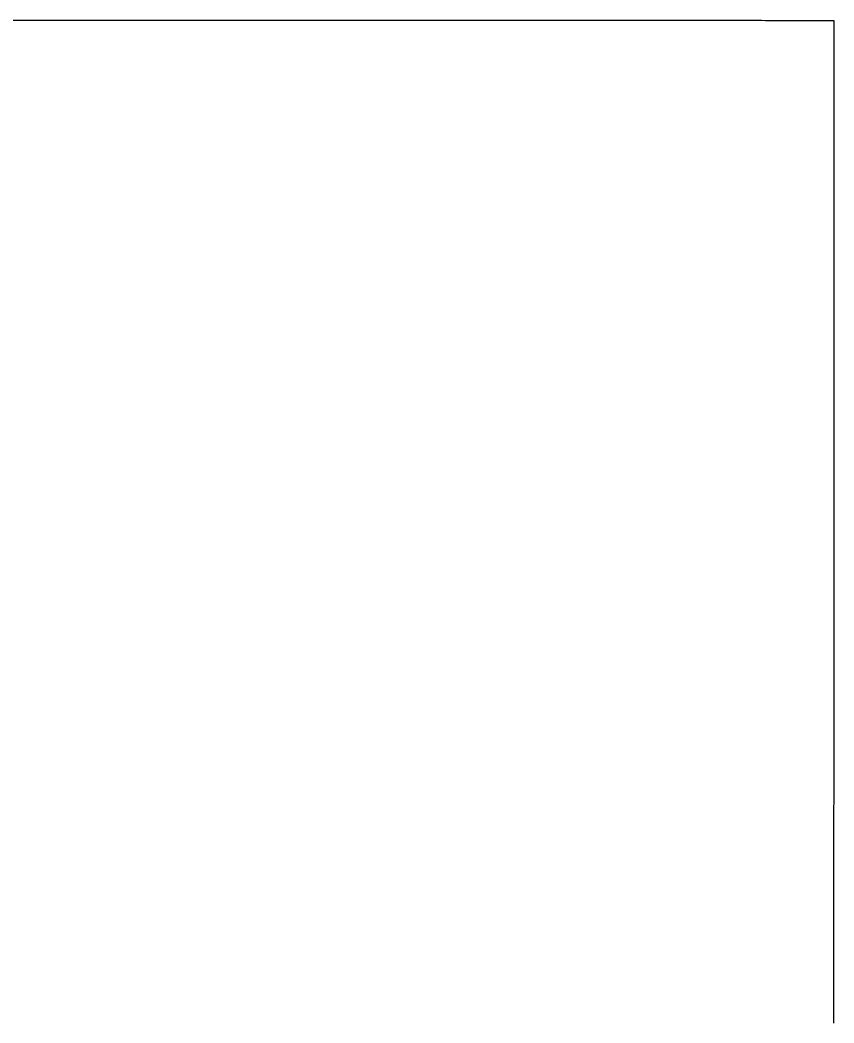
# Model space of a CAD drawing. Extents: x -7.3 to 34, y 0 to 22.
# Drawn here: x 32.73569 to 32.75685, y 3.85488 to 3.88096 of the extents above; entities that cross this region are included whole.
import ezdxf

# ---------------------------------------------------------------- set-up
doc = ezdxf.new("R2010")
doc.units = 0
doc.layers.add('SH_Data', color=7, linetype='Continuous')

msp = doc.modelspace()

# ---------------------------------------------------------------- linework, layer by layer
at = {"layer": 'SH_Data'}
for p, q in [((32.735195, 3.88096), (32.736112, 3.880959)), ((32.736112, 3.880959), (32.737028, 3.880959)), ((32.737028, 3.880959), (32.737943, 3.880959)), ((32.737943, 3.880959), (32.738399, 3.880959)), ((32.738399, 3.880959), (32.738854, 3.880958)), ((32.738854, 3.880958), (32.739308, 3.880958)), ((32.739308, 3.880958), (32.739761, 3.880958)), ((32.739761, 3.880958), (32.740212, 3.880958)), ((32.740212, 3.880958), (32.740661, 3.880958)), ((32.740661, 3.880958), (32.741108, 3.880958)), ((32.741108, 3.880958), (32.741553, 3.880957)), ((32.741553, 3.880957), (32.741995, 3.880957)), ((32.741995, 3.880957), (32.742435, 3.880957)), ((32.742435, 3.880957), (32.742872, 3.880957)), ((32.742872, 3.880957), (32.743089, 3.880957)), ((32.743089, 3.880957), (32.743306, 3.880957)), ((32.743306, 3.880957), (32.743521, 3.880957)), ((32.743521, 3.880957), (32.743736, 3.880957)), ((32.743736, 3.880957), (32.74395, 3.880957)), ((32.74395, 3.880957), (32.744164, 3.880957)), ((32.744164, 3.880957), (32.744376, 3.880956)), ((32.744376, 3.880956), (32.744588, 3.880956)), ((32.744588, 3.880956), (32.744798, 3.880956)), ((32.744798, 3.880956), (32.745007, 3.880956)), ((32.745007, 3.880956), (32.745216, 3.880956)), ((32.745216, 3.880956), (32.745423, 3.880956)), ((32.745423, 3.880956), (32.74563, 3.880956)), ((32.74563, 3.880956), (32.745835, 3.880956)), ((32.745835, 3.880956), (32.74604, 3.880956)), ((32.74604, 3.880956), (32.746243, 3.880956)), ((32.746243, 3.880956), (32.746445, 3.880956)), ((32.746445, 3.880956), (32.746646, 3.880956)), ((32.746646, 3.880956), (32.746845, 3.880956)), ((32.746845, 3.880956), (32.747044, 3.880955)), ((32.747044, 3.880955), (32.747241, 3.880955)), ((32.747241, 3.880955), (32.747437, 3.880955)), ((32.747437, 3.880955), (32.747631, 3.880955)), ((32.747631, 3.880955), (32.747825, 3.880955)), ((32.747825, 3.880955), (32.748017, 3.880955)), ((32.748017, 3.880955), (32.748207, 3.880955)), ((32.748207, 3.880955), (32.748396, 3.880955)), ((32.748396, 3.880955), (32.748584, 3.880955)), ((32.748584, 3.880955), (32.748771, 3.880955)), ((32.748771, 3.880955), (32.748956, 3.880955)), ((32.748956, 3.880955), (32.749139, 3.880955)), ((32.749139, 3.880955), (32.749321, 3.880955)), ((32.749321, 3.880955), (32.749501, 3.880955)), ((32.749501, 3.880955), (32.74968, 3.880954)), ((32.74968, 3.880954), (32.749857, 3.880954)), ((32.749857, 3.880954), (32.750033, 3.880954)), ((32.750033, 3.880954), (32.750207, 3.880954)), ((32.750207, 3.880954), (32.750379, 3.880954)), ((32.750379, 3.880954), (32.75055, 3.880954)), ((32.75055, 3.880954), (32.750719, 3.880954)), ((32.750719, 3.880954), (32.750886, 3.880954)), ((32.750886, 3.880954), (32.751051, 3.880954)), ((32.751051, 3.880954), (32.751215, 3.880954)), ((32.751215, 3.880954), (32.751377, 3.880954)), ((32.751377, 3.880954), (32.751537, 3.880954)), ((32.751537, 3.880954), (32.751695, 3.880954)), ((32.751695, 3.880954), (32.751851, 3.880954)), ((32.751851, 3.880954), (32.752005, 3.880954)), ((32.752005, 3.880954), (32.752158, 3.880954)), ((32.752158, 3.880954), (32.752308, 3.880953)), ((32.752308, 3.880953), (32.752457, 3.880953)), ((32.752457, 3.880953), (32.752603, 3.880953)), ((32.752603, 3.880953), (32.752747, 3.880953)), ((32.752747, 3.880953), (32.75289, 3.880953)), ((32.75289, 3.880953), (32.75303, 3.880953)), ((32.75303, 3.880953), (32.753168, 3.880953)), ((32.753168, 3.880953), (32.753304, 3.880953)), ((32.753304, 3.880953), (32.753438, 3.880953)), ((32.753438, 3.880953), (32.75357, 3.880953)), ((32.75357, 3.880953), (32.7537, 3.880953)), ((32.7537, 3.880953), (32.753827, 3.880953)), ((32.753827, 3.880953), (32.753952, 3.880953)), ((32.753952, 3.880953), (32.754075, 3.880953)), ((32.754075, 3.880953), (32.754195, 3.880953)), ((32.754195, 3.880953), (32.754313, 3.880953)), ((32.754313, 3.880953), (32.754429, 3.880953)), ((32.754429, 3.880953), (32.754543, 3.880953)), ((32.754543, 3.880953), (32.754654, 3.880953)), ((32.754654, 3.880953), (32.754762, 3.880953)), ((32.754762, 3.880953), (32.754869, 3.880953)), ((32.754869, 3.880953), (32.754972, 3.880953)), ((32.754972, 3.880953), (32.755073, 3.880952)), ((32.755073, 3.880952), (32.755172, 3.880952)), ((32.755172, 3.880952), (32.755268, 3.880952)), ((32.755268, 3.880952), (32.755362, 3.880952)), ((32.755362, 3.880952), (32.755453, 3.880952)), ((32.755453, 3.880952), (32.755541, 3.880952)), ((32.755541, 3.880952), (32.755627, 3.880952)), ((32.755627, 3.880952), (32.75571, 3.880952)), ((32.75571, 3.880952), (32.75579, 3.880952)), ((32.75579, 3.880952), (32.755868, 3.880952)), ((32.755868, 3.880952), (32.755943, 3.880952)), ((32.755943, 3.880952), (32.756015, 3.880952)), ((32.756015, 3.880952), (32.756084, 3.880952)), ((32.756084, 3.880952), (32.756151, 3.880952)), ((32.756151, 3.880952), (32.756214, 3.880952)), ((32.756214, 3.880952), (32.756275, 3.880952)), ((32.756275, 3.880952), (32.756333, 3.880952)), ((32.756333, 3.880952), (32.756388, 3.880952)), ((32.756388, 3.880952), (32.75644, 3.880952)), ((32.75644, 3.880952), (32.756489, 3.880952)), ((32.756489, 3.880952), (32.756535, 3.880952)), ((32.756535, 3.880952), (32.756578, 3.880952)), ((32.756578, 3.880952), (32.756618, 3.880952)), ((32.756618, 3.880952), (32.756655, 3.880952)), ((32.756655, 3.880952), (32.756673, 3.880952)), ((32.756673, 3.880952), (32.756689, 3.880952)), ((32.756689, 3.880952), (32.756705, 3.880952)), ((32.756705, 3.880952), (32.75672, 3.880952)), ((32.75672, 3.880952), (32.756734, 3.880952)), ((32.756734, 3.880952), (32.756748, 3.880952)), ((32.756748, 3.880952), (32.75676, 3.880952)), ((32.75676, 3.880952), (32.756772, 3.880952)), ((32.756772, 3.880952), (32.756783, 3.880952)), ((32.756783, 3.880952), (32.756793, 3.880952)), ((32.756793, 3.880952), (32.756803, 3.880952)), ((32.756803, 3.880952), (32.756812, 3.880952)), ((32.756812, 3.880952), (32.756819, 3.880952)), ((32.756819, 3.880952), (32.756826, 3.880952)), ((32.756826, 3.880952), (32.756833, 3.880952)), ((32.756833, 3.880952), (32.756838, 3.880952)), ((32.756838, 3.880952), (32.756843, 3.880952)), ((32.756843, 3.880952), (32.756846, 3.880952)), ((32.756846, 3.880952), (32.756849, 3.880952)), ((32.756849, 3.880952), (32.756851, 3.880952)), ((32.756851, 3.880952), (32.756853, 3.880952)), ((32.756853, 3.880952), (32.756853, 3.88095)), ((32.756853, 3.880952), (32.756853, 3.880952)), ((32.756853, 3.88095), (32.756853, 3.880946)), ((32.756853, 3.880946), (32.756853, 3.880939)), ((32.756853, 3.880939), (32.756853, 3.88093)), ((32.756853, 3.88093), (32.756853, 3.880917)), ((32.756853, 3.880917), (32.756853, 3.880902)), ((32.756853, 3.880902), (32.756853, 3.880884)), ((32.756853, 3.880884), (32.756853, 3.880864)), ((32.756853, 3.880864), (32.756853, 3.880841)), ((32.756853, 3.880841), (32.756853, 3.880815)), ((32.756853, 3.880815), (32.756853, 3.880786)), ((32.756853, 3.880786), (32.756853, 3.880755)), ((32.756853, 3.880755), (32.756853, 3.880721)), ((32.756853, 3.880721), (32.756853, 3.880685)), ((32.756853, 3.880685), (32.756853, 3.880646)), ((32.756853, 3.880646), (32.756853, 3.880604)), ((32.756853, 3.880604), (32.756853, 3.88056)), ((32.756853, 3.88056), (32.756853, 3.880513)), ((32.756853, 3.880513), (32.756853, 3.880463)), ((32.756853, 3.880463), (32.756853, 3.880411)), ((32.756853, 3.880411), (32.756853, 3.880356)), ((32.756853, 3.880356), (32.756853, 3.880299)), ((32.756853, 3.880299), (32.756853, 3.880239)), ((32.756853, 3.880239), (32.756853, 3.880177)), ((32.756853, 3.880177), (32.756853, 3.880112)), ((32.756853, 3.880112), (32.756853, 3.880045)), ((32.756853, 3.880045), (32.756853, 3.879975)), ((32.756853, 3.879975), (32.756853, 3.879902)), ((32.756853, 3.879902), (32.756853, 3.879828)), ((32.756853, 3.879828), (32.756853, 3.87975)), ((32.756853, 3.879588), (32.756852, 3.879503)), ((32.756853, 3.87975), (32.756853, 3.87967)), ((32.756853, 3.87967), (32.756853, 3.879588)), ((32.756852, 3.879503), (32.756852, 3.879416)), ((32.756852, 3.879416), (32.756852, 3.879327)), ((32.756852, 3.879327), (32.756852, 3.879235)), ((32.756852, 3.879235), (32.756852, 3.87914)), ((32.756852, 3.87914), (32.756852, 3.879044)), ((32.756852, 3.879044), (32.756852, 3.878944)), ((32.756852, 3.878944), (32.756852, 3.878843)), ((32.756852, 3.878843), (32.756852, 3.878739)), ((32.756852, 3.878739), (32.756852, 3.878633)), ((32.756852, 3.878633), (32.756852, 3.878524)), ((32.756852, 3.878524), (32.756852, 3.878413)), ((32.756852, 3.878413), (32.756852, 3.8783)), ((32.756852, 3.8783), (32.756852, 3.878184)), ((32.756852, 3.878184), (32.756852, 3.878066)), ((32.756852, 3.878066), (32.756852, 3.877946)), ((32.756852, 3.877946), (32.756852, 3.877823)), ((32.756852, 3.877823), (32.756852, 3.877699)), ((32.756852, 3.877699), (32.756852, 3.877572)), ((32.756852, 3.877572), (32.756852, 3.877442)), ((32.756852, 3.877442), (32.756852, 3.877311)), ((32.756852, 3.877311), (32.756852, 3.877177)), ((32.756852, 3.877177), (32.756852, 3.877041)), ((32.756852, 3.877041), (32.756852, 3.876903)), ((32.756852, 3.876903), (32.756851, 3.876763)), ((32.756851, 3.876763), (32.756851, 3.87662)), ((32.756851, 3.87662), (32.756851, 3.876475)), ((32.756851, 3.876475), (32.756851, 3.876328)), ((32.756851, 3.876328), (32.756851, 3.876179)), ((32.756851, 3.876179), (32.756851, 3.876028)), ((32.756851, 3.876028), (32.756851, 3.875874)), ((32.756851, 3.875874), (32.756851, 3.875719)), ((32.756851, 3.875719), (32.756851, 3.875561)), ((32.756851, 3.875561), (32.756851, 3.875402)), ((32.756851, 3.875402), (32.756851, 3.87524)), ((32.756851, 3.87524), (32.756851, 3.875076)), ((32.756851, 3.875076), (32.756851, 3.87491)), ((32.756851, 3.87491), (32.756851, 3.874742)), ((32.756851, 3.874742), (32.756851, 3.874571)), ((32.756851, 3.874571), (32.756851, 3.874399)), ((32.756851, 3.874399), (32.756851, 3.874225)), ((32.756851, 3.874225), (32.75685, 3.874049)), ((32.75685, 3.874049), (32.75685, 3.87387)), ((32.75685, 3.87387), (32.75685, 3.87369)), ((32.75685, 3.87369), (32.75685, 3.873508)), ((32.75685, 3.873508), (32.75685, 3.873323)), ((32.75685, 3.873323), (32.75685, 3.873137)), ((32.75685, 3.873137), (32.75685, 3.872949)), ((32.75685, 3.872949), (32.75685, 3.872758)), ((32.75685, 3.872758), (32.75685, 3.872566)), ((32.75685, 3.872566), (32.75685, 3.872372)), ((32.75685, 3.872372), (32.75685, 3.872176)), ((32.75685, 3.872176), (32.75685, 3.871978)), ((32.75685, 3.871978), (32.75685, 3.871778)), ((32.75685, 3.871778), (32.75685, 3.871576)), ((32.75685, 3.871576), (32.756849, 3.871373)), ((32.756849, 3.871373), (32.756849, 3.871167)), ((32.756849, 3.871167), (32.756849, 3.87096)), ((32.756849, 3.87096), (32.756849, 3.870751)), ((32.756849, 3.870751), (32.756849, 3.870539)), ((32.756849, 3.870539), (32.756849, 3.870327)), ((32.756849, 3.870327), (32.756849, 3.870112)), ((32.756849, 3.870112), (32.756849, 3.869895)), ((32.756849, 3.869895), (32.756849, 3.869677)), ((32.756849, 3.869677), (32.756849, 3.869457)), ((32.756849, 3.869457), (32.756849, 3.869235)), ((32.756849, 3.869235), (32.756849, 3.869011)), ((32.756849, 3.869011), (32.756849, 3.868785)), ((32.756849, 3.868785), (32.756848, 3.868558)), ((32.756848, 3.868558), (32.756848, 3.868329)), ((32.756848, 3.868329), (32.756848, 3.868098)), ((32.756848, 3.868098), (32.756848, 3.867866)), ((32.756848, 3.867866), (32.756848, 3.867631)), ((32.756848, 3.867631), (32.756848, 3.867396)), ((32.756848, 3.867396), (32.756848, 3.867158)), ((32.756848, 3.867158), (32.756848, 3.866919)), ((32.756848, 3.866919), (32.756848, 3.866678)), ((32.756848, 3.866678), (32.756848, 3.866435)), ((32.756848, 3.866435), (32.756848, 3.866191)), ((32.756848, 3.866191), (32.756847, 3.865945)), ((32.756847, 3.865945), (32.756847, 3.865697)), ((32.756847, 3.865697), (32.756847, 3.865448)), ((32.756847, 3.865448), (32.756847, 3.865197)), ((32.756847, 3.865197), (32.756847, 3.864945)), ((32.756847, 3.864945), (32.756847, 3.864691)), ((32.756847, 3.864691), (32.756847, 3.864435)), ((32.756847, 3.864435), (32.756847, 3.864178)), ((32.756847, 3.864178), (32.756847, 3.863919)), ((32.756847, 3.863919), (32.756847, 3.863659)), ((32.756847, 3.863659), (32.756847, 3.863397)), ((32.756847, 3.863397), (32.756846, 3.863134)), ((32.756846, 3.863134), (32.756846, 3.862869)), ((32.756846, 3.862869), (32.756846, 3.862602)), ((32.756846, 3.862602), (32.756846, 3.862334)), ((32.756846, 3.862334), (32.756846, 3.862065)), ((32.756846, 3.862065), (32.756846, 3.861794)), ((32.756846, 3.861794), (32.756846, 3.861522)), ((32.756846, 3.861522), (32.756846, 3.861248)), ((32.756846, 3.861248), (32.756846, 3.860973)), ((32.756846, 3.860973), (32.756846, 3.860696)), ((32.756846, 3.860696), (32.756845, 3.860418)), ((32.756845, 3.860418), (32.756845, 3.860138)), ((32.756845, 3.860138), (32.756845, 3.859857)), ((32.756845, 3.859857), (32.756845, 3.859575)), ((32.756845, 3.859575), (32.756845, 3.859291)), ((32.756845, 3.859291), (32.756845, 3.859006)), ((32.756845, 3.859006), (32.756845, 3.85872)), ((32.756845, 3.85872), (32.756845, 3.858432)), ((32.756845, 3.858432), (32.756845, 3.858142)), ((32.756845, 3.858142), (32.756844, 3.857852)), ((32.756844, 3.857852), (32.756844, 3.85756)), ((32.756844, 3.85756), (32.756844, 3.857267)), ((32.756844, 3.857267), (32.756844, 3.856972)), ((32.756844, 3.856972), (32.756844, 3.856676)), ((32.756844, 3.856676), (32.756844, 3.856379)), ((32.756844, 3.856379), (32.756844, 3.856081)), ((32.756844, 3.856081), (32.756844, 3.855781)), ((32.756844, 3.855781), (32.756844, 3.85548)), ((32.756844, 3.85548), (32.756843, 3.855178)), ((32.756843, 3.855178), (32.756843, 3.854875))]:
    msp.add_line(p, q, dxfattribs=at)
msp.add_lwpolyline([(32.735195, 3.88096), (32.736112, 3.880959), (32.737028, 3.880959), (32.737943, 3.880959), (32.738399, 3.880959), (32.738854, 3.880958), (32.739308, 3.880958), (32.739761, 3.880958), (32.740212, 3.880958), (32.740661, 3.880958), (32.741108, 3.880958), (32.741553, 3.880957), (32.741995, 3.880957), (32.742435, 3.880957), (32.742872, 3.880957), (32.743089, 3.880957), (32.743306, 3.880957), (32.743521, 3.880957), (32.743736, 3.880957), (32.74395, 3.880957), (32.744164, 3.880957), (32.744376, 3.880956), (32.744588, 3.880956), (32.744798, 3.880956), (32.745007, 3.880956), (32.745216, 3.880956), (32.745423, 3.880956), (32.74563, 3.880956), (32.745835, 3.880956), (32.74604, 3.880956), (32.746243, 3.880956), (32.746445, 3.880956), (32.746646, 3.880956), (32.746845, 3.880956), (32.747044, 3.880955), (32.747241, 3.880955), (32.747437, 3.880955), (32.747631, 3.880955), (32.747825, 3.880955), (32.748017, 3.880955), (32.748207, 3.880955), (32.748396, 3.880955), (32.748584, 3.880955), (32.748771, 3.880955), (32.748956, 3.880955), (32.749139, 3.880955), (32.749321, 3.880955), (32.749501, 3.880955), (32.74968, 3.880954), (32.749857, 3.880954), (32.750033, 3.880954), (32.750207, 3.880954), (32.750379, 3.880954), (32.75055, 3.880954), (32.750719, 3.880954), (32.750886, 3.880954), (32.751051, 3.880954), (32.751215, 3.880954), (32.751377, 3.880954), (32.751537, 3.880954), (32.751695, 3.880954), (32.751851, 3.880954), (32.752005, 3.880954), (32.752158, 3.880954), (32.752308, 3.880953), (32.752457, 3.880953), (32.752603, 3.880953), (32.752747, 3.880953), (32.75289, 3.880953), (32.75303, 3.880953), (32.753168, 3.880953), (32.753304, 3.880953), (32.753438, 3.880953), (32.75357, 3.880953), (32.7537, 3.880953), (32.753827, 3.880953), (32.753952, 3.880953), (32.754075, 3.880953), (32.754195, 3.880953), (32.754313, 3.880953), (32.754429, 3.880953), (32.754543, 3.880953), (32.754654, 3.880953), (32.754762, 3.880953), (32.754869, 3.880953), (32.754972, 3.880953), (32.755073, 3.880952), (32.755172, 3.880952), (32.755268, 3.880952), (32.755362, 3.880952), (32.755453, 3.880952), (32.755541, 3.880952), (32.755627, 3.880952), (32.75571, 3.880952), (32.75579, 3.880952), (32.755868, 3.880952), (32.755943, 3.880952), (32.756015, 3.880952), (32.756084, 3.880952), (32.756151, 3.880952), (32.756214, 3.880952), (32.756275, 3.880952), (32.756333, 3.880952), (32.756388, 3.880952), (32.75644, 3.880952), (32.756489, 3.880952), (32.756535, 3.880952), (32.756578, 3.880952), (32.756618, 3.880952), (32.756655, 3.880952), (32.756673, 3.880952), (32.756689, 3.880952), (32.756705, 3.880952), (32.75672, 3.880952), (32.756734, 3.880952), (32.756748, 3.880952), (32.75676, 3.880952), (32.756772, 3.880952), (32.756783, 3.880952), (32.756793, 3.880952), (32.756803, 3.880952), (32.756812, 3.880952), (32.756819, 3.880952), (32.756826, 3.880952), (32.756833, 3.880952), (32.756838, 3.880952), (32.756843, 3.880952), (32.756846, 3.880952), (32.756849, 3.880952), (32.756851, 3.880952), (32.756853, 3.880952), (32.756853, 3.880952), (32.756853, 3.88095), (32.756853, 3.880946), (32.756853, 3.880939), (32.756853, 3.88093), (32.756853, 3.880917), (32.756853, 3.880902), (32.756853, 3.880884), (32.756853, 3.880864), (32.756853, 3.880841), (32.756853, 3.880815), (32.756853, 3.880786), (32.756853, 3.880755), (32.756853, 3.880721), (32.756853, 3.880685), (32.756853, 3.880646), (32.756853, 3.880604), (32.756853, 3.88056), (32.756853, 3.880513), (32.756853, 3.880463), (32.756853, 3.880411), (32.756853, 3.880356), (32.756853, 3.880299), (32.756853, 3.880239), (32.756853, 3.880177), (32.756853, 3.880112), (32.756853, 3.880045), (32.756853, 3.879975), (32.756853, 3.879902), (32.756853, 3.879828), (32.756853, 3.87975), (32.756853, 3.87967), (32.756853, 3.879588), (32.756852, 3.879503), (32.756852, 3.879416), (32.756852, 3.879327), (32.756852, 3.879235), (32.756852, 3.87914), (32.756852, 3.879044), (32.756852, 3.878944), (32.756852, 3.878843), (32.756852, 3.878739), (32.756852, 3.878633), (32.756852, 3.878524), (32.756852, 3.878413), (32.756852, 3.8783), (32.756852, 3.878184), (32.756852, 3.878066), (32.756852, 3.877946), (32.756852, 3.877823), (32.756852, 3.877699), (32.756852, 3.877572), (32.756852, 3.877442), (32.756852, 3.877311), (32.756852, 3.877177), (32.756852, 3.877041), (32.756852, 3.876903), (32.756851, 3.876763), (32.756851, 3.87662), (32.756851, 3.876475), (32.756851, 3.876328), (32.756851, 3.876179), (32.756851, 3.876028), (32.756851, 3.875874), (32.756851, 3.875719), (32.756851, 3.875561), (32.756851, 3.875402), (32.756851, 3.87524), (32.756851, 3.875076), (32.756851, 3.87491), (32.756851, 3.874742), (32.756851, 3.874571), (32.756851, 3.874399), (32.756851, 3.874225), (32.75685, 3.874049), (32.75685, 3.87387), (32.75685, 3.87369), (32.75685, 3.873508), (32.75685, 3.873323), (32.75685, 3.873137), (32.75685, 3.872949), (32.75685, 3.872758), (32.75685, 3.872566), (32.75685, 3.872372), (32.75685, 3.872176), (32.75685, 3.871978), (32.75685, 3.871778), (32.75685, 3.871576), (32.756849, 3.871373), (32.756849, 3.871167), (32.756849, 3.87096), (32.756849, 3.870751), (32.756849, 3.870539), (32.756849, 3.870327), (32.756849, 3.870112), (32.756849, 3.869895), (32.756849, 3.869677), (32.756849, 3.869457), (32.756849, 3.869235), (32.756849, 3.869011), (32.756849, 3.868785), (32.756848, 3.868558), (32.756848, 3.868329), (32.756848, 3.868098), (32.756848, 3.867866), (32.756848, 3.867631), (32.756848, 3.867396), (32.756848, 3.867158), (32.756848, 3.866919), (32.756848, 3.866678), (32.756848, 3.866435), (32.756848, 3.866191), (32.756847, 3.865945), (32.756847, 3.865697), (32.756847, 3.865448), (32.756847, 3.865197), (32.756847, 3.864945), (32.756847, 3.864691), (32.756847, 3.864435), (32.756847, 3.864178), (32.756847, 3.863919), (32.756847, 3.863659), (32.756847, 3.863397), (32.756846, 3.863134), (32.756846, 3.862869), (32.756846, 3.862602), (32.756846, 3.862334), (32.756846, 3.862065), (32.756846, 3.861794), (32.756846, 3.861522), (32.756846, 3.861248), (32.756846, 3.860973), (32.756846, 3.860696), (32.756845, 3.860418), (32.756845, 3.860138), (32.756845, 3.859857), (32.756845, 3.859575), (32.756845, 3.859291), (32.756845, 3.859006), (32.756845, 3.85872), (32.756845, 3.858432), (32.756845, 3.858142), (32.756844, 3.857852), (32.756844, 3.85756), (32.756844, 3.857267), (32.756844, 3.856972), (32.756844, 3.856676), (32.756844, 3.856379), (32.756844, 3.856081), (32.756844, 3.855781), (32.756844, 3.85548), (32.756843, 3.855178), (32.756843, 3.854875)], dxfattribs=at)

doc.saveas('drawing.dxf')
